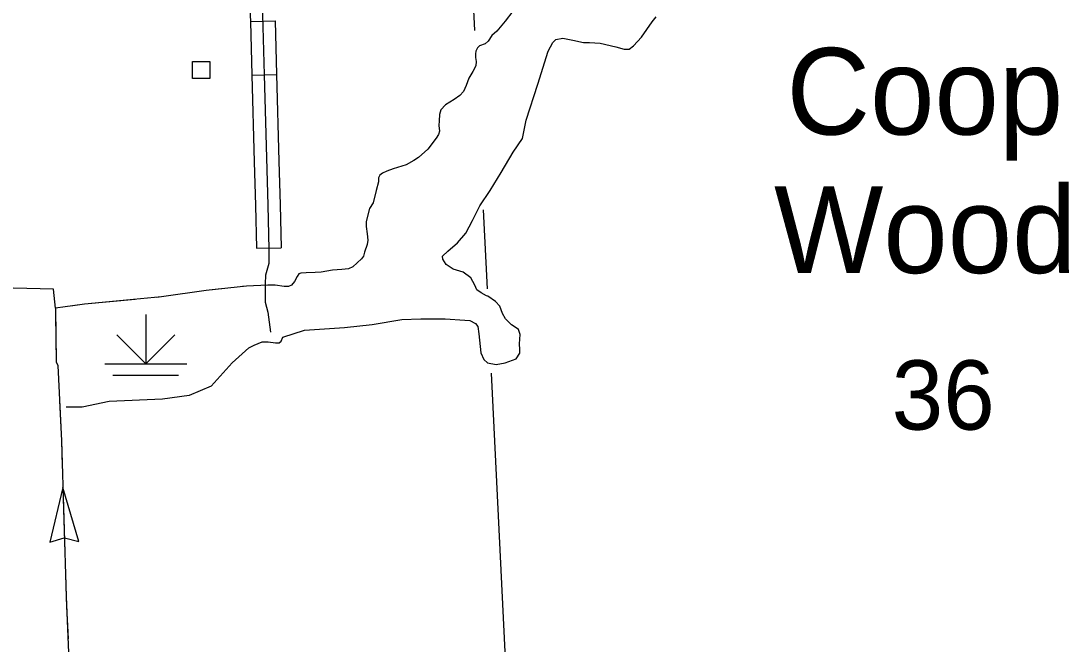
# Model space of a CAD drawing. Extents: x 1084508 to 1142749, y 1057638 to 1093403.
# Drawn here: x 1122872 to 1124879, y 1087915 to 1089107 of the extents above; entities that cross this region are included whole.
import ezdxf

# ---------------------------------------------------------------- set-up
doc = ezdxf.new("R2010")
doc.units = 0
for name, color, linetype in [('Level 24', 7, 'Continuous'), ('Level 32', 7, 'Continuous'), ('Level 35', 7, 'Continuous'), ('Level 43', 7, 'Continuous'), ('Level 44', 7, 'Continuous'), ('Level 45', 7, 'Continuous'), ('Level 47', 7, 'Continuous'), ('Level 5', 7, 'Continuous'), ('Level 56', 7, 'Continuous')]:
    doc.layers.add(name, color=color, linetype=linetype)

msp = doc.modelspace()

# ---------------------------------------------------------------- linework, layer by layer
at = {"layer": 'Level 32'}
msp.add_line((1123311.6, 1089106.1), (1123358.7, 1089107.4), dxfattribs=at)
for points in [[(1123338.9, 1089438), (1123339.9, 1089424.9), (1123338.8, 1089406.7), (1123335.8, 1089339.2), (1123331.8, 1089247.4), (1123334.8, 1089119.3), (1123337.8, 1089004.3)], [(1123309.4, 1089273.5), (1123308.2, 1089247.6), (1123311.3, 1089118.7), (1123311.6, 1089106.1)], [(1123358.7, 1089107.4), (1123361.4, 1089005)], [(1123311.6, 1089106.1), (1123314.3, 1089003.7)]]:
    msp.add_lwpolyline(points, dxfattribs=at)
at = {"layer": 'Level 35'}
for points in [[(1123813.7, 1089126), (1123799.1, 1089107), (1123783, 1089088), (1123773.5, 1089079.6), (1123766.9, 1089069), (1123760.9, 1089063.4), (1123749.9, 1089059.7), (1123746.1, 1089055.7), (1123743.2, 1089049.3), (1123742.3, 1089044.7), (1123742.6, 1089037.8), (1123743.7, 1089030.1), (1123742.8, 1089021.4), (1123737.3, 1089010.6), (1123729.8, 1088998), (1123724.5, 1088984.1), (1123719.6, 1088972.2), (1123712.5, 1088964.7), (1123701.9, 1088956.9), (1123684.9, 1088947.2), (1123675.9, 1088937.3), (1123673.4, 1088928.6), (1123672.8, 1088916.3), (1123672.5, 1088907.2), (1123673.4, 1088896.8), (1123671.9, 1088890), (1123667, 1088882.9), (1123651.1, 1088862.1), (1123633.5, 1088846), (1123624.4, 1088840.2), (1123609.4, 1088832.1), (1123584.6, 1088824.3), (1123572.5, 1088820.1), (1123564.1, 1088816.4), (1123559, 1088812.4), (1123557, 1088807.5), (1123556.6, 1088799.6), (1123552.2, 1088782.8), (1123546.7, 1088759.6), (1123539.8, 1088748.3), (1123533.2, 1088724), (1123533, 1088714.3), (1123535.2, 1088700.4), (1123536.5, 1088688.2), (1123534.9, 1088679.4), (1123530.1, 1088665.2), (1123527.9, 1088657.3)], [(1123527.9, 1088657.3), (1123524.3, 1088652), (1123507.6, 1088636.7), (1123499.2, 1088633.4), (1123486.8, 1088631.9), (1123468.9, 1088630.5), (1123447, 1088626.8), (1123435.3, 1088625.9), (1123418.1, 1088625.2), (1123408.2, 1088625), (1123404, 1088623.5), (1123401.1, 1088618.4), (1123396, 1088608.9), (1123390.3, 1088602.2), (1123384.3, 1088599.4), (1123376.1, 1088599.2), (1123358.7, 1088602)]]:
    msp.add_lwpolyline(points, dxfattribs=at)
at = {"layer": 'Level 43'}
for p, q in [((1122952.5, 1088215), (1122927.5, 1088110.2)), ((1122983.3, 1088111.7), (1122952.5, 1088215)), ((1122927.5, 1088110.2), (1122955, 1088118.4)), ((1122955.4, 1088118.4), (1122983.3, 1088111.7))]:
    msp.add_line(p, q, dxfattribs=at)
for points in [[(1122938.2, 1088557.6), (1122934.6, 1088594.4), (1122677.6, 1088600.5), (1122343.8, 1088608.3), (1122090, 1088612.8), (1122084.8, 1088772.2), (1122080.2, 1088908.9)], [(1123358.7, 1088602), (1123345, 1088602), (1123303.9, 1088600.3), (1123227.1, 1088591.4), (1123141.6, 1088579.5), (1122993.8, 1088565.6), (1122938.2, 1088557.6), (1122940, 1088455.4), (1122942.7, 1088448.3), (1122949.8, 1088304.2), (1122959, 1088005.5), (1122967.4, 1087807.5), (1122964.9, 1087778.5), (1122945.6, 1087773.9), (1122197.1, 1087804.3), (1122118.8, 1087807.1)], [(1122938.2, 1088557.6), (1122934.6, 1088594.4), (1122909.4, 1088595)], [(1123255.5, 1088594.7), (1123227.1, 1088591.4), (1123141.6, 1088579.5), (1123132.2, 1088578.6)], [(1123358.7, 1088602), (1123345, 1088602), (1123303.9, 1088600.3), (1123296.6, 1088599.4)], [(1123091, 1088574.7), (1122993.8, 1088565.6), (1122967.4, 1088561.8)], [(1122938.4, 1088545.7), (1122940, 1088455.4), (1122942.7, 1088448.3), (1122944, 1088421.9)], [(1122946, 1088380.5), (1122949.8, 1088304.2), (1122951.2, 1088256.4)], [(1122952.5, 1088215), (1122956.4, 1088090.7)], [(1122957.7, 1088049.3), (1122959, 1088005.5), (1122959.8, 1087987.2)], [(1122959.8, 1087987.2), (1122962.4, 1087925.1)]]:
    msp.add_lwpolyline(points, dxfattribs=at)
at = {"layer": 'Level 44'}
for p, q in [((1123111.2, 1088545.5), (1123111.2, 1088451.4)), ((1123111.2, 1088451.4), (1123055.7, 1088506.9)), ((1123111.2, 1088451.4), (1123166.7, 1088506.9)), ((1123032.7, 1088451.4), (1123189.6, 1088451.4)), ((1123048.4, 1088430), (1123173.9, 1088430))]:
    msp.add_line(p, q, dxfattribs=at)
at = {"layer": 'Level 45'}
for p, q in [((1123314.3, 1089003.7), (1123361.4, 1089005)), ((1123323.3, 1088672.4), (1123370.4, 1088673.6))]:
    msp.add_line(p, q, dxfattribs=at)
for points in [[(1123314.3, 1089003.7), (1123319, 1088838)], [(1123337.8, 1089004.3), (1123344.9, 1088754.7), (1123346.9, 1088670), (1123346.6, 1088643.1), (1123340.6, 1088620.9), (1123339.6, 1088604.7), (1123339.6, 1088586.1), (1123340.1, 1088569.4), (1123345.1, 1088550.3), (1123350.2, 1088512)], [(1123361.4, 1089005), (1123366, 1088839.3)], [(1123319, 1088838), (1123321.3, 1088754.1), (1123323.3, 1088672.4)], [(1123366, 1088839.3), (1123368.4, 1088755.4), (1123370.4, 1088673.6)]]:
    msp.add_lwpolyline(points, dxfattribs=at)
at = {"layer": 'Level 47'}
for points in [[(1123708.1, 1088682.9), (1123724.1, 1088701.6), (1123736.8, 1088725.8), (1123750.9, 1088753.6), (1123770.5, 1088782.8), (1123791.5, 1088817.4), (1123814.3, 1088856.2), (1123832.1, 1088882.2), (1123839.3, 1088917.3), (1123861.7, 1088986.6), (1123881.7, 1089049.6), (1123890.4, 1089066), (1123896.3, 1089071.9), (1123909.5, 1089074.2), (1123928.7, 1089070.5), (1123949.2, 1089066), (1123960.6, 1089066.4), (1123981.2, 1089064.6), (1124010.8, 1089058.2), (1124027.2, 1089053.7), (1124036.7, 1089053.7), (1124044.9, 1089060), (1124060, 1089076.5), (1124080.5, 1089105.6), (1124088.2, 1089115.2)], [(1123308.4, 1088481.9), (1123318.7, 1088487.2), (1123334.2, 1088493.2), (1123345.6, 1088493.2), (1123359.3, 1088491.3), (1123366.6, 1088491.3), (1123370.7, 1088494.5), (1123373.9, 1088502.7), (1123415.3, 1088516), (1123491.9, 1088521), (1123544.8, 1088526.5), (1123601.3, 1088536), (1123637.7, 1088537.4), (1123684.2, 1088537.4), (1123722.2, 1088534.7), (1123731.8, 1088534.2), (1123742.3, 1088528.3), (1123746.9, 1088522.8), (1123748.7, 1088509.1), (1123752.8, 1088472.7), (1123758.2, 1088459.9), (1123765.1, 1088453.5), (1123781.9, 1088450.3), (1123799.3, 1088453.1), (1123820.2, 1088460.8), (1123827.5, 1088471.7), (1123827.1, 1088478.6), (1123826.6, 1088489.5), (1123828, 1088507.8), (1123824.8, 1088517.3), (1123814.7, 1088524.2), (1123811.6, 1088526), (1123799.7, 1088537.4), (1123794.2, 1088547.4), (1123788.8, 1088561.6), (1123780.6, 1088570.7), (1123766, 1088580.7), (1123763.7, 1088581.6), (1123753.2, 1088587.1), (1123745, 1088593), (1123741.4, 1088602.1), (1123733.6, 1088615.8), (1123718.6, 1088626.8), (1123699.9, 1088632.2), (1123686.2, 1088641.3), (1123679.9, 1088651.4), (1123679, 1088657.4), (1123689.4, 1088667), (1123708.1, 1088682.9)], [(1123308.4, 1088481.9), (1123276.5, 1088453), (1123236.5, 1088408.5), (1123194.2, 1088390.7), (1123143.1, 1088384.1), (1123040.9, 1088379.6), (1122989.8, 1088368.5), (1122958.7, 1088368.5)]]:
    msp.add_lwpolyline(points, dxfattribs=at)
at = {"layer": 'Level 5'}
for points in [[(1123725.9, 1089387.2), (1123740.5, 1089089)], [(1123757.2, 1088746.1), (1123764.6, 1088594.8)], [(1123772.5, 1088433.4), (1123805.5, 1087757.5)]]:
    msp.add_lwpolyline(points, dxfattribs=at)
at = {"layer": 'Level 56'}
msp.add_lwpolyline([(1123200.9, 1088997.1), (1123200.9, 1089029.8), (1123233.6, 1089029.8), (1123233.6, 1088997.1)], close=True, dxfattribs=at)

# ---------------------------------------------------------------- texts
at = {"layer": 'Level 24'}
for s, p in [('Coop', (1124337.7, 1088890)), ('Wood', (1124313.9, 1088625.1))]:
    msp.add_text(s, height=165.73, dxfattribs=at).set_placement(p)
at = {"layer": 'Level 5'}
msp.add_text('36', height=132.58, dxfattribs=at).set_placement((1124539.1, 1088325.5))

doc.saveas('drawing.dxf')
